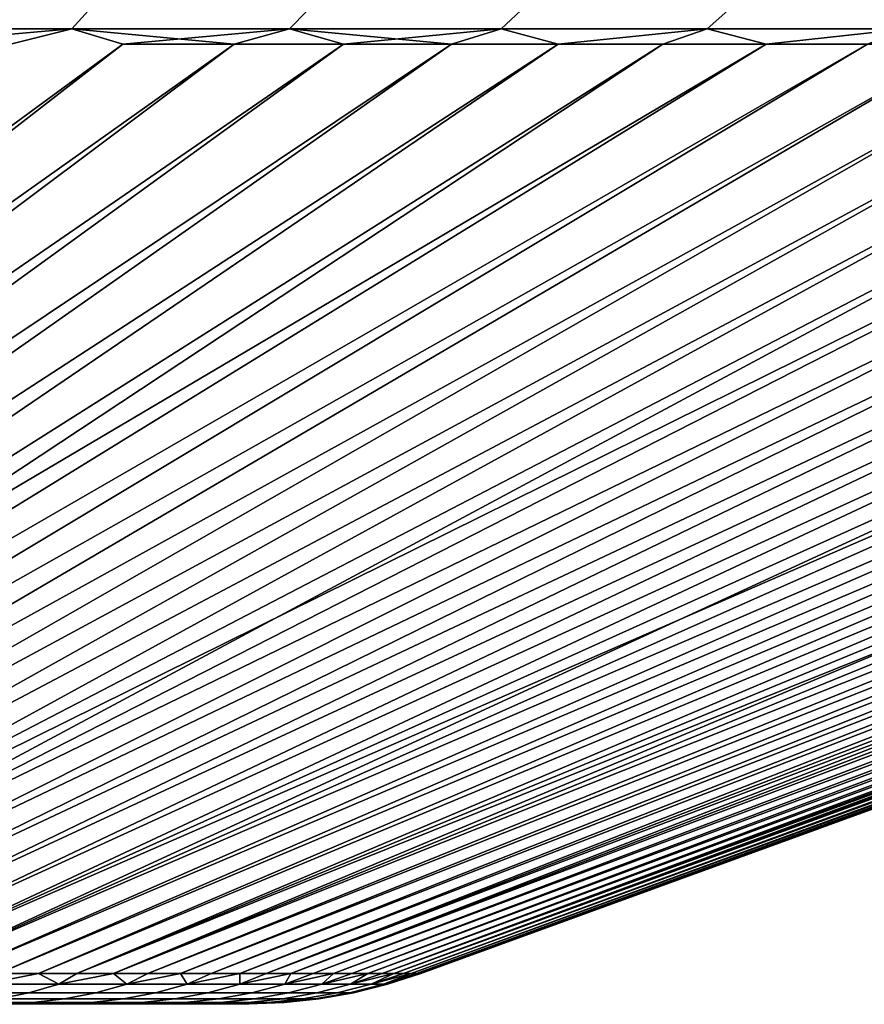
# Model space of a CAD drawing. Header units: metres. Extents: x -109 to 109, y -100 to 58.
# Tile 545 of 642: x 13.67 to 18.37, y 46.2 to 51.68. Entities that reach past the tile are written whole.
import ezdxf

# ---------------------------------------------------------------- set-up
doc = ezdxf.new("R2010")
doc.units = ezdxf.units.M
doc.layers.add('solid_21_062_100_XXX', color=7, linetype='CONTINUOUS')

msp = doc.modelspace()

# ---------------------------------------------------------------- linework, layer by layer
at = {"layer": 'solid_21_062_100_XXX'}
for points in [[(14.049205, 51.734898, 232.11116), (12.800574, 51.734898, 232.722504), (12.716216, 51.632687, 232.539795), (13.956618, 51.632687, 231.93248)], [(12.800574, 51.734898, 177.272354), (14.049205, 51.734898, 177.883698), (13.956618, 51.632687, 178.062378), (12.716216, 51.632687, 177.455063)], [(15.268716, 51.734898, 231.443619), (14.049205, 51.734898, 232.11116), (13.956618, 51.632687, 231.93248), (15.168093, 51.632687, 231.269333)], [(14.049205, 51.734898, 177.883698), (15.268716, 51.734898, 178.551239), (15.168093, 51.632687, 178.725525), (13.956618, 51.632687, 178.062378)], [(16.456581, 51.734898, 230.721268), (15.268716, 51.734898, 231.443619), (15.168093, 51.632687, 231.269333), (16.348129, 51.632687, 230.551743)], [(15.268716, 51.734898, 178.551239), (16.456581, 51.734898, 179.27359), (16.348129, 51.632687, 179.443115), (15.168093, 51.632687, 178.725525)], [(17.610336, 51.734898, 229.945587), (16.456581, 51.734898, 230.721268), (16.348129, 51.632687, 230.551743), (17.494282, 51.632687, 229.781174)], [(16.456581, 51.734898, 179.27359), (17.610336, 51.734898, 180.049271), (17.494282, 51.632687, 180.213684), (16.348129, 51.632687, 179.443115)], [(18.727591, 51.734898, 229.11821), (17.610336, 51.734898, 229.945587), (17.494282, 51.632687, 229.781174), (18.604174, 51.632687, 228.959259)], [(17.610336, 51.734898, 180.049271), (18.727591, 51.734898, 180.876648), (18.604174, 51.632687, 181.035614), (17.494282, 51.632687, 180.213684)], [(13.956618, 51.632687, 178.062378), (14.240944, 51.547096, 178.44812), (7.179587, 46.368862, 190.81015), (13.614649, 51.547096, 178.121567)], [(13.956618, 51.632687, 231.93248), (13.614651, 51.547096, 231.873291), (7.567792, 46.368862, 218.981491), (14.240945, 51.547096, 231.546738)], [(13.956618, 51.632687, 231.93248), (12.716216, 51.632687, 232.539795), (13.614651, 51.547096, 231.873291)], [(12.716216, 51.632687, 177.455063), (13.956618, 51.632687, 178.062378), (12.980871, 51.547096, 177.809799)], [(13.956618, 51.632687, 178.062378), (13.614649, 51.547096, 178.121567), (12.980871, 51.547096, 177.809799)], [(13.956618, 51.632687, 231.93248), (14.240945, 51.547096, 231.546738), (14.859411, 51.547096, 231.205612)], [(15.168093, 51.632687, 231.269333), (13.956618, 51.632687, 231.93248), (14.859411, 51.547096, 231.205612)], [(13.956618, 51.632687, 178.062378), (15.168093, 51.632687, 178.725525), (14.240944, 51.547096, 178.44812)], [(15.168093, 51.632687, 178.725525), (14.85941, 51.547096, 178.789261), (14.240944, 51.547096, 178.44812)], [(15.168093, 51.632687, 178.725525), (15.469711, 51.547096, 179.144806), (14.85941, 51.547096, 178.789261)], [(15.168093, 51.632687, 231.269333), (14.859411, 51.547096, 231.205612), (15.46971, 51.547096, 230.850067)], [(28.808445, 51.632687, 195.491776), (28.739071, 51.547096, 195.956619), (15.038951, 46.368862, 199.834549), (28.519234, 51.547096, 195.285385)], [(15.168093, 51.632687, 231.269333), (15.46971, 51.547096, 230.850067), (16.071508, 51.547096, 230.480316)], [(16.348129, 51.632687, 230.551743), (15.168093, 51.632687, 231.269333), (16.071508, 51.547096, 230.480316)], [(15.168093, 51.632687, 178.725525), (16.348129, 51.632687, 179.443115), (15.469711, 51.547096, 179.144806)], [(28.808445, 51.632687, 214.503098), (28.519234, 51.547096, 214.709473), (15.175506, 46.368862, 209.743942), (28.739071, 51.547096, 214.038254)], [(16.348129, 51.632687, 179.443115), (16.07151, 51.547096, 179.514557), (15.469711, 51.547096, 179.144806)], [(16.348129, 51.632687, 230.551743), (16.071508, 51.547096, 230.480316), (16.664474, 51.547096, 230.096558)], [(16.348129, 51.632687, 179.443115), (16.664478, 51.547096, 179.898315), (16.07151, 51.547096, 179.514557)], [(17.494282, 51.632687, 229.781174), (16.348129, 51.632687, 230.551743), (16.664474, 51.547096, 230.096558), (17.248283, 51.547096, 229.69899)], [(16.348129, 51.632687, 179.443115), (17.494282, 51.632687, 180.213684), (16.664478, 51.547096, 179.898315)], [(17.494282, 51.632687, 180.213684), (17.248289, 51.547096, 180.295868), (16.664478, 51.547096, 179.898315)], [(17.494282, 51.632687, 229.781174), (17.248283, 51.547096, 229.69899), (17.822615, 51.547096, 229.287857)], [(17.494282, 51.632687, 180.213684), (17.822622, 51.547096, 180.707001), (17.248289, 51.547096, 180.295868)], [(18.604174, 51.632687, 228.959259), (17.494282, 51.632687, 229.781174), (17.822615, 51.547096, 229.287857), (18.387154, 51.547096, 228.863373)], [(17.494282, 51.632687, 180.213684), (18.604174, 51.632687, 181.035614), (17.822622, 51.547096, 180.707001)], [(18.604174, 51.632687, 181.035614), (18.387159, 51.547096, 181.1315), (17.822622, 51.547096, 180.707001)], [(14.85941, 51.547096, 178.789261), (7.567782, 46.368862, 191.013367), (7.179587, 46.368862, 190.81015), (14.240944, 51.547096, 178.44812)], [(15.469711, 51.547096, 179.144806), (7.950231, 46.368862, 191.227203), (7.567782, 46.368862, 191.013367), (14.85941, 51.547096, 178.789261)], [(14.240945, 51.547096, 231.546738), (7.567792, 46.368862, 218.981491), (7.950241, 46.368862, 218.767654), (14.859411, 51.547096, 231.205612)], [(16.07151, 51.547096, 179.514557), (8.326642, 46.368862, 191.451492), (7.950231, 46.368862, 191.227203), (15.469711, 51.547096, 179.144806)], [(14.859411, 51.547096, 231.205612), (7.950241, 46.368862, 218.767654), (8.326652, 46.368862, 218.543365), (15.46971, 51.547096, 230.850067)], [(16.664478, 51.547096, 179.898315), (8.69673, 46.368862, 191.686066), (8.326642, 46.368862, 191.451492), (16.07151, 51.547096, 179.514557)], [(15.46971, 51.547096, 230.850067), (8.326652, 46.368862, 218.543365), (8.696739, 46.368862, 218.308792), (16.071508, 51.547096, 230.480316)], [(17.248289, 51.547096, 180.295868), (9.060213, 46.368862, 191.930756), (8.69673, 46.368862, 191.686066), (16.664478, 51.547096, 179.898315)], [(16.071508, 51.547096, 230.480316), (8.696739, 46.368862, 218.308792), (9.060223, 46.368862, 218.064102), (16.664474, 51.547096, 230.096558)], [(18.387159, 51.547096, 181.1315), (9.416817, 46.368862, 192.185364), (9.060213, 46.368862, 191.930756), (17.822622, 51.547096, 180.707001)], [(17.248289, 51.547096, 180.295868), (17.822622, 51.547096, 180.707001), (9.060213, 46.368862, 191.930756)], [(16.664474, 51.547096, 230.096558), (9.060223, 46.368862, 218.064102), (9.416826, 46.368862, 217.809494), (17.248283, 51.547096, 229.69899)], [(18.941591, 51.547096, 181.569107), (9.766269, 46.368862, 192.449707), (9.416817, 46.368862, 192.185364), (18.387159, 51.547096, 181.1315)], [(17.822615, 51.547096, 229.287857), (9.416826, 46.368862, 217.809494), (9.766278, 46.368862, 217.545151), (18.387154, 51.547096, 228.863373)], [(17.822615, 51.547096, 229.287857), (17.248283, 51.547096, 229.69899), (9.416826, 46.368862, 217.809494)], [(19.485613, 51.547096, 182.019577), (10.108305, 46.368862, 192.723572), (9.766269, 46.368862, 192.449707), (18.941591, 51.547096, 181.569107)], [(18.387154, 51.547096, 228.863373), (9.766278, 46.368862, 217.545151), (10.108314, 46.368862, 217.271286), (18.941589, 51.547096, 228.425766)], [(20.018923, 51.547096, 182.482697), (10.442664, 46.368862, 193.00676), (10.108305, 46.368862, 192.723572), (19.485613, 51.547096, 182.019577)], [(18.941589, 51.547096, 228.425766), (10.108314, 46.368862, 217.271286), (10.442673, 46.368862, 216.988098), (19.485613, 51.547096, 227.975281)], [(20.541229, 51.547096, 182.958176), (10.769094, 46.368862, 193.299057), (10.442664, 46.368862, 193.00676), (20.018923, 51.547096, 182.482697)], [(19.485613, 51.547096, 227.975281), (10.442673, 46.368862, 216.988098), (10.769102, 46.368862, 216.695801), (20.018925, 51.547096, 227.512161)], [(21.052242, 51.547096, 183.445786), (11.087345, 46.368862, 193.600235), (10.769094, 46.368862, 193.299057), (20.541229, 51.547096, 182.958176)], [(20.018925, 51.547096, 227.512161), (10.769102, 46.368862, 216.695801), (11.087353, 46.368862, 216.394623), (20.541233, 51.547096, 227.036682)], [(22.03928, 51.547096, 184.456238), (11.397177, 46.368862, 193.910065), (11.087345, 46.368862, 193.600235), (21.551683, 51.547096, 183.945221)], [(21.052242, 51.547096, 183.445786), (21.551683, 51.547096, 183.945221), (11.087345, 46.368862, 193.600235)], [(20.541233, 51.547096, 227.036682), (11.087353, 46.368862, 216.394623), (11.397184, 46.368862, 216.084793), (21.052248, 51.547096, 226.549072)], [(22.514761, 51.547096, 184.978531), (11.698354, 46.368862, 194.228317), (11.397177, 46.368862, 193.910065), (22.03928, 51.547096, 184.456238)], [(21.551689, 51.547096, 226.049637), (11.397184, 46.368862, 216.084793), (11.698361, 46.368862, 215.766541), (22.039284, 51.547096, 225.53862)], [(21.551689, 51.547096, 226.049637), (21.052248, 51.547096, 226.549072), (11.397184, 46.368862, 216.084793)], [(22.977865, 51.547096, 185.511841), (11.990647, 46.368862, 194.554733), (11.698354, 46.368862, 194.228317), (22.514761, 51.547096, 184.978531)], [(22.039284, 51.547096, 225.53862), (11.698361, 46.368862, 215.766541), (11.990655, 46.368862, 215.440109), (22.514763, 51.547096, 225.016327)], [(23.428343, 51.547096, 186.055847), (12.273835, 46.368862, 194.889099), (11.990647, 46.368862, 194.554733), (22.977865, 51.547096, 185.511841)], [(22.514763, 51.547096, 225.016327), (11.990655, 46.368862, 215.440109), (12.273843, 46.368862, 215.105759), (22.977867, 51.547096, 224.483017)], [(23.865942, 51.547096, 186.610275), (12.547702, 46.368862, 195.231125), (12.273835, 46.368862, 194.889099), (23.428343, 51.547096, 186.055847)], [(22.977867, 51.547096, 224.483017), (12.273843, 46.368862, 215.105759), (12.547709, 46.368862, 214.763718), (23.428345, 51.547096, 223.939011)], [(24.290424, 51.547096, 187.174805), (12.812041, 46.368862, 195.580582), (12.547702, 46.368862, 195.231125), (23.865942, 51.547096, 186.610275)], [(23.428345, 51.547096, 223.939011), (12.547709, 46.368862, 214.763718), (12.812048, 46.368862, 214.414276), (23.865944, 51.547096, 223.384583)], [(25.099113, 51.547096, 188.332947), (13.06665, 46.368862, 195.93718), (12.812041, 46.368862, 195.580582), (24.701557, 51.547096, 187.74913)], [(24.290424, 51.547096, 187.174805), (24.701557, 51.547096, 187.74913), (12.812041, 46.368862, 195.580582)], [(23.865944, 51.547096, 223.384583), (12.812048, 46.368862, 214.414276), (13.066658, 46.368862, 214.057663), (24.290426, 51.547096, 222.820053)], [(25.482876, 51.547096, 188.925919), (13.311338, 46.368862, 196.300674), (13.06665, 46.368862, 195.93718), (25.099113, 51.547096, 188.332947)], [(24.701559, 51.547096, 222.245728), (13.066658, 46.368862, 214.057663), (13.311345, 46.368862, 213.694183), (25.099115, 51.547096, 221.661911)], [(24.701559, 51.547096, 222.245728), (24.290426, 51.547096, 222.820053), (13.066658, 46.368862, 214.057663)], [(25.852631, 51.547096, 189.52771), (13.545918, 46.368862, 196.670761), (13.311338, 46.368862, 196.300674), (25.482876, 51.547096, 188.925919)], [(25.099115, 51.547096, 221.661911), (13.311345, 46.368862, 213.694183), (13.545923, 46.368862, 213.324097), (25.482876, 51.547096, 221.068939)], [(26.208178, 51.547096, 190.138016), (13.77021, 46.368862, 197.047165), (13.545918, 46.368862, 196.670761), (25.852631, 51.547096, 189.52771)], [(25.482876, 51.547096, 221.068939), (13.545923, 46.368862, 213.324097), (13.770216, 46.368862, 212.947693), (25.852633, 51.547096, 220.467148)], [(26.549318, 51.547096, 190.7565), (13.984047, 46.368862, 197.429611), (13.77021, 46.368862, 197.047165), (26.208178, 51.547096, 190.138016)], [(25.852633, 51.547096, 220.467148), (13.770216, 46.368862, 212.947693), (13.984052, 46.368862, 212.565231), (26.208178, 51.547096, 219.856842)], [(27.187641, 51.547096, 192.016571), (14.187264, 46.368862, 197.81781), (13.984047, 46.368862, 197.429611), (26.875866, 51.547096, 191.382797)], [(26.549318, 51.547096, 190.7565), (26.875866, 51.547096, 191.382797), (13.984047, 46.368862, 197.429611)], [(26.208178, 51.547096, 219.856842), (13.984052, 46.368862, 212.565231), (14.187268, 46.368862, 212.177048), (26.549318, 51.547096, 219.238373)], [(27.484474, 51.547096, 192.657486), (14.379708, 46.368862, 198.211456), (14.187264, 46.368862, 197.81781), (27.187641, 51.547096, 192.016571)], [(26.875866, 51.547096, 218.612076), (14.187268, 46.368862, 212.177048), (14.379712, 46.368862, 211.783401), (27.187643, 51.547096, 217.978287)], [(26.875866, 51.547096, 218.612076), (26.549318, 51.547096, 219.238373), (14.187268, 46.368862, 212.177048)], [(27.766199, 51.547096, 193.305176), (14.561233, 46.368862, 198.61026), (14.379708, 46.368862, 198.211456), (27.484474, 51.547096, 192.657486)], [(27.187643, 51.547096, 217.978287), (14.379712, 46.368862, 211.783401), (14.561236, 46.368862, 211.384598), (27.484474, 51.547096, 217.337372)], [(28.032663, 51.547096, 193.959305), (14.7317, 46.368862, 199.013916), (14.561233, 46.368862, 198.61026), (27.766199, 51.547096, 193.305176)], [(27.484474, 51.547096, 217.337372), (14.561236, 46.368862, 211.384598), (14.731703, 46.368862, 210.980942), (27.766201, 51.547096, 216.689682)], [(28.283722, 51.547096, 194.619492), (14.89098, 46.368862, 199.422119), (14.7317, 46.368862, 199.013916), (28.032663, 51.547096, 193.959305)], [(27.766201, 51.547096, 216.689682), (14.731703, 46.368862, 210.980942), (14.890983, 46.368862, 210.572739), (28.032665, 51.547096, 216.035553)], [(28.519234, 51.547096, 195.285385), (15.038951, 46.368862, 199.834549), (14.89098, 46.368862, 199.422119), (28.283722, 51.547096, 194.619492)], [(28.032665, 51.547096, 216.035553), (14.890983, 46.368862, 210.572739), (15.038955, 46.368862, 210.160309), (28.283722, 51.547096, 215.375366)], [(28.943113, 51.547096, 196.632812), (15.175503, 46.368862, 200.2509), (15.038951, 46.368862, 199.834549), (28.739071, 51.547096, 195.956619)], [(28.283722, 51.547096, 215.375366), (15.038955, 46.368862, 210.160309), (15.175506, 46.368862, 209.743942), (28.519234, 51.547096, 214.709473)], [(29.131247, 51.547096, 197.313614), (15.300529, 46.368862, 200.670853), (15.175503, 46.368862, 200.2509), (28.943113, 51.547096, 196.632812)], [(28.739071, 51.547096, 214.038254), (15.175506, 46.368862, 209.743942), (15.300533, 46.368862, 209.32399), (28.943113, 51.547096, 213.362045)], [(29.30337, 51.547096, 197.998642), (15.413937, 46.368862, 201.094101), (15.300529, 46.368862, 200.670853), (29.131247, 51.547096, 197.313614)], [(28.943113, 51.547096, 213.362045), (15.300533, 46.368862, 209.32399), (15.41394, 46.368862, 208.900742), (29.131247, 51.547096, 212.681244)], [(29.459387, 51.547096, 198.6875), (15.515639, 46.368862, 201.520309), (15.413937, 46.368862, 201.094101), (29.30337, 51.547096, 197.998642)], [(29.131247, 51.547096, 212.681244), (15.41394, 46.368862, 208.900742), (15.515643, 46.368862, 208.474533), (29.30337, 51.547096, 211.996216)], [(29.599211, 51.547096, 199.379852), (15.605558, 46.368862, 201.949158), (15.515639, 46.368862, 201.520309), (29.459387, 51.547096, 198.6875)], [(29.30337, 51.547096, 211.996216), (15.515643, 46.368862, 208.474533), (15.605562, 46.368862, 208.045685), (29.459387, 51.547096, 211.307358)], [(29.722767, 51.547096, 200.075272), (15.683627, 46.368862, 202.380325), (15.605558, 46.368862, 201.949158), (29.599211, 51.547096, 199.379852)], [(29.459387, 51.547096, 211.307358), (15.605562, 46.368862, 208.045685), (15.68363, 46.368862, 207.614517), (29.599211, 51.547096, 210.615021)], [(29.920813, 51.547096, 201.473862), (15.749785, 46.368862, 202.813477), (15.683627, 46.368862, 202.380325), (29.829987, 51.547096, 200.773407)], [(29.722767, 51.547096, 200.075272), (29.829987, 51.547096, 200.773407), (15.683627, 46.368862, 202.380325)], [(29.599211, 51.547096, 210.615021), (15.68363, 46.368862, 207.614517), (15.749787, 46.368862, 207.181381), (29.722767, 51.547096, 209.919586)], [(29.995192, 51.547096, 202.176239), (15.803983, 46.368862, 203.248276), (15.749785, 46.368862, 202.813477), (29.920813, 51.547096, 201.473862)], [(29.829987, 51.547096, 209.221466), (15.749787, 46.368862, 207.181381), (15.803985, 46.368862, 206.746567), (29.920813, 51.547096, 208.521011)], [(29.829987, 51.547096, 209.221466), (29.722767, 51.547096, 209.919586), (15.749787, 46.368862, 207.181381)], [(30.053083, 51.547096, 202.880188), (15.846179, 46.368862, 203.684402), (15.803983, 46.368862, 203.248276), (29.995192, 51.547096, 202.176239)], [(29.920813, 51.547096, 208.521011), (15.803985, 46.368862, 206.746567), (15.84618, 46.368862, 206.31044), (29.995192, 51.547096, 207.818619)], [(30.094458, 51.547096, 203.585281), (15.876341, 46.368862, 204.121536), (15.846179, 46.368862, 203.684402), (30.053083, 51.547096, 202.880188)], [(29.995192, 51.547096, 207.818619), (15.84618, 46.368862, 206.31044), (15.876342, 46.368862, 205.873322), (30.053083, 51.547096, 207.11467)], [(30.119291, 51.547096, 204.291168), (15.894447, 46.368862, 204.559311), (15.876341, 46.368862, 204.121536), (30.094458, 51.547096, 203.585281)], [(30.053083, 51.547096, 207.11467), (15.876342, 46.368862, 205.873322), (15.894448, 46.368862, 205.435547), (30.094458, 51.547096, 206.409576)], [(15.894447, 46.368862, 204.559311), (30.127571, 51.547096, 204.997437), (30.119293, 51.547096, 205.70369), (15.900485, 46.368862, 204.997437)], [(30.119291, 51.547096, 204.291168), (30.127571, 51.547096, 204.997437), (15.894447, 46.368862, 204.559311)], [(30.094458, 51.547096, 206.409576), (15.894448, 46.368862, 205.435547), (15.900485, 46.368862, 204.997437), (30.119293, 51.547096, 205.70369)], [(13.465662, 46.308628, 213.099457), (13.770216, 46.368862, 212.947693), (13.545923, 46.368862, 213.324097)], [(13.884548, 46.308628, 212.358551), (13.770216, 46.368862, 212.947693), (13.465662, 46.308628, 213.099457)], [(13.465662, 46.308628, 196.895416), (13.545918, 46.368862, 196.670761), (13.77021, 46.368862, 197.047165)], [(13.884548, 46.308628, 197.636307), (13.465662, 46.308628, 196.895416), (13.77021, 46.368862, 197.047165), (13.984047, 46.368862, 197.429611)], [(13.884548, 46.308628, 212.358551), (13.984052, 46.368862, 212.565231), (13.770216, 46.368862, 212.947693)], [(13.884548, 46.308628, 212.358551), (14.187268, 46.368862, 212.177048), (13.984052, 46.368862, 212.565231)], [(14.262708, 46.308628, 211.596069), (14.187268, 46.368862, 212.177048), (13.884548, 46.308628, 212.358551)], [(13.884548, 46.308628, 197.636307), (13.984047, 46.368862, 197.429611), (14.187264, 46.368862, 197.81781)], [(14.262708, 46.308628, 198.398804), (13.884548, 46.308628, 197.636307), (14.187264, 46.368862, 197.81781), (14.379708, 46.368862, 198.211456)], [(14.262708, 46.308628, 211.596069), (14.379712, 46.368862, 211.783401), (14.187268, 46.368862, 212.177048)], [(14.262708, 46.308628, 211.596069), (14.561236, 46.368862, 211.384598), (14.379712, 46.368862, 211.783401)], [(14.599033, 46.308628, 210.814224), (14.561236, 46.368862, 211.384598), (14.262708, 46.308628, 211.596069)], [(14.262708, 46.308628, 198.398804), (14.379708, 46.368862, 198.211456), (14.561233, 46.368862, 198.61026)], [(14.599033, 46.308628, 199.180649), (14.262708, 46.308628, 198.398804), (14.561233, 46.368862, 198.61026), (14.7317, 46.368862, 199.013916)], [(14.599033, 46.308628, 210.814224), (14.731703, 46.368862, 210.980942), (14.561236, 46.368862, 211.384598)], [(14.599033, 46.308628, 210.814224), (14.890983, 46.368862, 210.572739), (14.731703, 46.368862, 210.980942)], [(14.892537, 46.308628, 210.015305), (14.890983, 46.368862, 210.572739), (14.599033, 46.308628, 210.814224)], [(14.599033, 46.308628, 199.180649), (14.7317, 46.368862, 199.013916), (14.89098, 46.368862, 199.422119)], [(14.892537, 46.308628, 199.979553), (14.599033, 46.308628, 199.180649), (14.89098, 46.368862, 199.422119), (15.038951, 46.368862, 199.834549)], [(14.892537, 46.308628, 210.015305), (15.038955, 46.368862, 210.160309), (14.890983, 46.368862, 210.572739)], [(14.892537, 46.308628, 210.015305), (15.175506, 46.368862, 209.743942), (15.038955, 46.368862, 210.160309)], [(15.142359, 46.308628, 209.201691), (15.175506, 46.368862, 209.743942), (14.892537, 46.308628, 210.015305)], [(14.892537, 46.308628, 199.979553), (15.038951, 46.368862, 199.834549), (15.175503, 46.368862, 200.2509)], [(15.142359, 46.308628, 200.793182), (14.892537, 46.308628, 199.979553), (15.175503, 46.368862, 200.2509), (15.300529, 46.368862, 200.670853)], [(15.142359, 46.308628, 209.201691), (15.41394, 46.368862, 208.900742), (15.300533, 46.368862, 209.32399)], [(15.347765, 46.308628, 208.375732), (15.41394, 46.368862, 208.900742), (15.142359, 46.308628, 209.201691)], [(15.142359, 46.308628, 209.201691), (15.300533, 46.368862, 209.32399), (15.175506, 46.368862, 209.743942)], [(15.142359, 46.308628, 200.793182), (15.300529, 46.368862, 200.670853), (15.413937, 46.368862, 201.094101)], [(15.347765, 46.308628, 201.619125), (15.142359, 46.308628, 200.793182), (15.413937, 46.368862, 201.094101), (15.515639, 46.368862, 201.520309)], [(15.347765, 46.308628, 208.375732), (15.605562, 46.368862, 208.045685), (15.515643, 46.368862, 208.474533)], [(15.508153, 46.308628, 207.539856), (15.605562, 46.368862, 208.045685), (15.347765, 46.308628, 208.375732)], [(15.347765, 46.308628, 208.375732), (15.515643, 46.368862, 208.474533), (15.41394, 46.368862, 208.900742)], [(15.347765, 46.308628, 201.619125), (15.515639, 46.368862, 201.520309), (15.605558, 46.368862, 201.949158)], [(15.508153, 46.308628, 202.455002), (15.347765, 46.308628, 201.619125), (15.605558, 46.368862, 201.949158), (15.683627, 46.368862, 202.380325)], [(15.508153, 46.308628, 207.539856), (15.749787, 46.368862, 207.181381), (15.68363, 46.368862, 207.614517)], [(15.623054, 46.308628, 206.696533), (15.749787, 46.368862, 207.181381), (15.508153, 46.308628, 207.539856)], [(15.508153, 46.308628, 207.539856), (15.68363, 46.368862, 207.614517), (15.605562, 46.368862, 208.045685)], [(15.508153, 46.308628, 202.455002), (15.683627, 46.368862, 202.380325), (15.749785, 46.368862, 202.813477)], [(15.623054, 46.308628, 203.298325), (15.508153, 46.308628, 202.455002), (15.749785, 46.368862, 202.813477), (15.803983, 46.368862, 203.248276)], [(15.623054, 46.308628, 206.696533), (15.84618, 46.368862, 206.31044), (15.803985, 46.368862, 206.746567)], [(15.692129, 46.308628, 205.848236), (15.84618, 46.368862, 206.31044), (15.623054, 46.308628, 206.696533)], [(15.623054, 46.308628, 206.696533), (15.803985, 46.368862, 206.746567), (15.749787, 46.368862, 207.181381)], [(15.623054, 46.308628, 203.298325), (15.803983, 46.368862, 203.248276), (15.846179, 46.368862, 203.684402)], [(15.692129, 46.308628, 204.146622), (15.623054, 46.308628, 203.298325), (15.846179, 46.368862, 203.684402), (15.876341, 46.368862, 204.121536)], [(15.715177, 46.308628, 204.997437), (15.692129, 46.308628, 204.146622), (15.894447, 46.368862, 204.559311), (15.900485, 46.368862, 204.997437)], [(15.692129, 46.308628, 205.848236), (15.894448, 46.368862, 205.435547), (15.876342, 46.368862, 205.873322)], [(15.715177, 46.308628, 204.997437), (15.894448, 46.368862, 205.435547), (15.692129, 46.308628, 205.848236)], [(15.692129, 46.308628, 205.848236), (15.876342, 46.368862, 205.873322), (15.84618, 46.368862, 206.31044)], [(15.692129, 46.308628, 204.146622), (15.876341, 46.368862, 204.121536), (15.894447, 46.368862, 204.559311)], [(15.715177, 46.308628, 204.997437), (15.900485, 46.368862, 204.997437), (15.894448, 46.368862, 205.435547)], [(13.716846, 46.261269, 212.269638), (13.30302, 46.261269, 213.001587), (13.137939, 46.227276, 212.902267), (13.546631, 46.227276, 212.179398)], [(13.30302, 46.261269, 196.993271), (13.716846, 46.261269, 197.72522), (13.546631, 46.227276, 197.81546), (13.137939, 46.227276, 197.09259)], [(13.884548, 46.308628, 212.358551), (13.465662, 46.308628, 213.099457), (13.30302, 46.261269, 213.001587), (13.716846, 46.261269, 212.269638)], [(13.465662, 46.308628, 196.895416), (13.884548, 46.308628, 197.636307), (13.716846, 46.261269, 197.72522), (13.30302, 46.261269, 196.993271)], [(14.090438, 46.261269, 211.516357), (13.716846, 46.261269, 212.269638), (13.546631, 46.227276, 212.179398), (13.915587, 46.227276, 211.435471)], [(13.716846, 46.261269, 197.72522), (14.090438, 46.261269, 198.4785), (13.915587, 46.227276, 198.559387), (13.546631, 46.227276, 197.81546)], [(14.262708, 46.308628, 211.596069), (13.884548, 46.308628, 212.358551), (13.716846, 46.261269, 212.269638), (14.090438, 46.261269, 211.516357)], [(13.884548, 46.308628, 197.636307), (14.262708, 46.308628, 198.398804), (14.090438, 46.261269, 198.4785), (13.716846, 46.261269, 197.72522)], [(14.422701, 46.261269, 210.743958), (14.090438, 46.261269, 211.516357), (13.915587, 46.227276, 211.435471), (14.243728, 46.227276, 210.672653)], [(14.090438, 46.261269, 198.4785), (14.422701, 46.261269, 199.2509), (14.243728, 46.227276, 199.322205), (13.915587, 46.227276, 198.559387)], [(14.599033, 46.308628, 210.814224), (14.262708, 46.308628, 211.596069), (14.090438, 46.261269, 211.516357), (14.422701, 46.261269, 210.743958)], [(14.262708, 46.308628, 198.398804), (14.599033, 46.308628, 199.180649), (14.422701, 46.261269, 199.2509), (14.090438, 46.261269, 198.4785)], [(14.71266, 46.261269, 209.954697), (14.422701, 46.261269, 210.743958), (14.243728, 46.227276, 210.672653), (14.530088, 46.227276, 209.893188)], [(14.422701, 46.261269, 199.2509), (14.71266, 46.261269, 200.040161), (14.530088, 46.227276, 200.101669), (14.243728, 46.227276, 199.322205)], [(14.892537, 46.308628, 210.015305), (14.599033, 46.308628, 210.814224), (14.422701, 46.261269, 210.743958), (14.71266, 46.261269, 209.954697)], [(14.599033, 46.308628, 199.180649), (14.892537, 46.308628, 199.979553), (14.71266, 46.261269, 200.040161), (14.422701, 46.261269, 199.2509)], [(14.959464, 46.261269, 209.150909), (14.71266, 46.261269, 209.954697), (14.530088, 46.227276, 209.893188), (14.773829, 46.227276, 209.099365)], [(14.71266, 46.261269, 200.040161), (14.959464, 46.261269, 200.843964), (14.773829, 46.227276, 200.895493), (14.530088, 46.227276, 200.101669)], [(15.142359, 46.308628, 209.201691), (14.892537, 46.308628, 210.015305), (14.71266, 46.261269, 209.954697), (14.959464, 46.261269, 209.150909)], [(14.892537, 46.308628, 199.979553), (15.142359, 46.308628, 200.793182), (14.959464, 46.261269, 200.843964), (14.71266, 46.261269, 200.040161)], [(15.162389, 46.261269, 208.33493), (14.959464, 46.261269, 209.150909), (14.773829, 46.227276, 209.099365), (14.974236, 46.227276, 208.293503)], [(14.959464, 46.261269, 200.843964), (15.162389, 46.261269, 201.659943), (14.974236, 46.227276, 201.701355), (14.773829, 46.227276, 200.895493)], [(15.347765, 46.308628, 208.375732), (15.142359, 46.308628, 209.201691), (14.959464, 46.261269, 209.150909), (15.162389, 46.261269, 208.33493)], [(15.142359, 46.308628, 200.793182), (15.347765, 46.308628, 201.619125), (15.162389, 46.261269, 201.659943), (14.959464, 46.261269, 200.843964)], [(15.320841, 46.261269, 207.509155), (15.162389, 46.261269, 208.33493), (14.974236, 46.227276, 208.293503), (15.130721, 46.227276, 207.477982)], [(15.162389, 46.261269, 201.659943), (15.320841, 46.261269, 202.485703), (15.130721, 46.227276, 202.516876), (14.974236, 46.227276, 201.701355)], [(15.434353, 46.261269, 206.676025), (15.320841, 46.261269, 207.509155), (15.130721, 46.227276, 207.477982), (15.242826, 46.227276, 206.655182)], [(15.320841, 46.261269, 202.485703), (15.434353, 46.261269, 203.318848), (15.242826, 46.227276, 203.339676), (15.130721, 46.227276, 202.516876)], [(15.508153, 46.308628, 207.539856), (15.347765, 46.308628, 208.375732), (15.162389, 46.261269, 208.33493), (15.320841, 46.261269, 207.509155)], [(15.347765, 46.308628, 201.619125), (15.508153, 46.308628, 202.455002), (15.320841, 46.261269, 202.485703), (15.162389, 46.261269, 201.659943)], [(15.502594, 46.261269, 205.837952), (15.434353, 46.261269, 206.676025), (15.242826, 46.227276, 206.655182), (15.31022, 46.227276, 205.82753)], [(15.434353, 46.261269, 203.318848), (15.502594, 46.261269, 204.156906), (15.31022, 46.227276, 204.167328), (15.242826, 46.227276, 203.339676)], [(15.525364, 46.261269, 204.997437), (15.502594, 46.261269, 205.837952), (15.31022, 46.227276, 205.82753), (15.332706, 46.227276, 204.997437)], [(15.502594, 46.261269, 204.156906), (15.525364, 46.261269, 204.997437), (15.332706, 46.227276, 204.997437), (15.31022, 46.227276, 204.167328)], [(15.623054, 46.308628, 206.696533), (15.508153, 46.308628, 207.539856), (15.320841, 46.261269, 207.509155), (15.434353, 46.261269, 206.676025)], [(15.508153, 46.308628, 202.455002), (15.623054, 46.308628, 203.298325), (15.434353, 46.261269, 203.318848), (15.320841, 46.261269, 202.485703)], [(15.692129, 46.308628, 205.848236), (15.623054, 46.308628, 206.696533), (15.434353, 46.261269, 206.676025), (15.502594, 46.261269, 205.837952)], [(15.623054, 46.308628, 203.298325), (15.692129, 46.308628, 204.146622), (15.502594, 46.261269, 204.156906), (15.434353, 46.261269, 203.318848)], [(15.715177, 46.308628, 204.997437), (15.692129, 46.308628, 205.848236), (15.502594, 46.261269, 205.837952), (15.525364, 46.261269, 204.997437)], [(15.692129, 46.308628, 204.146622), (15.715177, 46.308628, 204.997437), (15.525364, 46.261269, 204.997437), (15.502594, 46.261269, 204.156906)], [(6.624062, 46.200001, 199.357239), (6.249025, 46.200001, 198.944366), (13.515679, 46.200001, 198.624481), (13.846182, 46.200001, 199.378586)], [(6.971828, 46.200001, 210.20163), (13.84621, 46.200001, 210.616196), (13.515713, 46.200001, 211.370316), (6.62404, 46.200001, 210.63765)], [(6.971847, 46.200001, 199.793259), (6.624062, 46.200001, 199.357239), (13.846182, 46.200001, 199.378586)], [(7.290984, 46.200001, 209.744171), (14.1347, 46.200001, 209.84494), (13.84621, 46.200001, 210.616196), (6.971828, 46.200001, 210.20163)], [(7.291001, 46.200001, 200.250717), (6.971847, 46.200001, 199.793259), (13.846182, 46.200001, 199.378586), (14.134675, 46.200001, 200.149841)], [(7.309605, 46.196945, 209.636246), (7.580176, 46.200001, 209.267197), (14.1347, 46.200001, 209.84494), (7.290984, 46.200001, 209.744171)], [(7.580192, 46.200001, 200.727692), (7.291001, 46.200001, 200.250717), (14.134675, 46.200001, 200.149841), (14.380377, 46.200001, 200.936295)], [(7.83819, 46.200001, 208.77272), (14.3804, 46.200001, 209.058487), (14.1347, 46.200001, 209.84494), (7.580176, 46.200001, 209.267197)], [(7.586455, 46.196945, 200.826736), (7.580192, 46.200001, 200.727692), (14.380377, 46.200001, 200.936295), (7.838205, 46.200001, 201.222183)], [(7.833364, 46.196945, 208.683533), (8.063988, 46.200001, 208.262711), (14.3804, 46.200001, 209.058487), (7.83819, 46.200001, 208.77272)], [(8.064001, 46.200001, 201.732178), (7.838205, 46.200001, 201.222183), (14.380377, 46.200001, 200.936295), (14.58246, 46.200001, 201.735535)], [(8.049359, 46.196945, 201.810471), (8.064001, 46.200001, 201.732178), (14.58246, 46.200001, 201.735535), (8.256669, 46.200001, 202.255646)], [(8.256659, 46.200001, 207.739258), (14.582479, 46.200001, 208.259232), (14.3804, 46.200001, 209.058487), (8.063988, 46.200001, 208.262711)], [(8.415394, 46.200001, 207.204498), (14.740137, 46.200001, 207.450287), (14.582479, 46.200001, 208.259232), (8.256659, 46.200001, 207.739258)], [(8.415401, 46.200001, 202.79039), (8.256669, 46.200001, 202.255646), (14.58246, 46.200001, 201.735535), (14.740124, 46.200001, 202.544495)], [(8.385321, 46.196945, 207.150421), (8.539531, 46.200001, 206.66069), (14.740137, 46.200001, 207.450287), (8.415394, 46.200001, 207.204498)], [(8.539536, 46.200001, 203.334198), (8.415401, 46.200001, 202.79039), (14.740124, 46.200001, 202.544495), (14.852842, 46.200001, 203.360016)], [(8.628569, 46.200001, 206.109985), (14.85285, 46.200001, 206.634781), (14.740137, 46.200001, 207.450287), (8.539531, 46.200001, 206.66069)], [(8.628571, 46.200001, 203.884888), (8.539536, 46.200001, 203.334198), (14.852842, 46.200001, 203.360016)], [(8.682137, 46.200001, 205.554626), (14.920383, 46.200001, 205.816055), (14.85285, 46.200001, 206.634781), (8.628569, 46.200001, 206.109985)], [(8.682137, 46.200001, 204.440247), (8.628571, 46.200001, 203.884888), (14.852842, 46.200001, 203.360016), (14.920382, 46.200001, 204.178772)], [(8.682137, 46.200001, 205.554626), (8.7, 46.200001, 204.997437), (14.942828, 46.200001, 204.997437), (14.920383, 46.200001, 205.816055)], [(8.7, 46.200001, 204.997437), (8.682137, 46.200001, 204.440247), (14.920382, 46.200001, 204.178772), (14.942828, 46.200001, 204.997437)], [(13.73901, 46.206821, 198.641083), (13.515679, 46.200001, 198.624481), (13.144021, 46.200001, 197.889496), (13.374735, 46.206821, 197.906601)], [(13.73901, 46.206821, 211.353775), (13.374735, 46.206821, 212.088272), (13.14406, 46.200001, 212.105301), (13.515713, 46.200001, 211.370316)], [(13.915587, 46.227276, 211.435471), (13.546631, 46.227276, 212.179398), (13.374735, 46.206821, 212.088272), (13.73901, 46.206821, 211.353775)], [(13.546631, 46.227276, 197.81546), (13.915587, 46.227276, 198.559387), (13.73901, 46.206821, 198.641083), (13.374735, 46.206821, 197.906601)], [(14.062985, 46.206821, 199.394226), (13.846182, 46.200001, 199.378586), (13.515679, 46.200001, 198.624481), (13.73901, 46.206821, 198.641083)], [(14.062985, 46.206821, 210.600632), (13.73901, 46.206821, 211.353775), (13.515713, 46.200001, 211.370316), (13.84621, 46.200001, 210.616196)], [(14.243728, 46.227276, 210.672653), (13.915587, 46.227276, 211.435471), (13.73901, 46.206821, 211.353775), (14.062985, 46.206821, 210.600632)], [(13.915587, 46.227276, 198.559387), (14.243728, 46.227276, 199.322205), (14.062985, 46.206821, 199.394226), (13.73901, 46.206821, 198.641083)], [(14.345713, 46.206821, 200.163803), (14.134675, 46.200001, 200.149841), (13.846182, 46.200001, 199.378586), (14.062985, 46.206821, 199.394226)], [(14.345713, 46.206821, 209.83107), (14.062985, 46.206821, 210.600632), (13.84621, 46.200001, 210.616196), (14.1347, 46.200001, 209.84494)], [(14.530088, 46.227276, 209.893188), (14.243728, 46.227276, 210.672653), (14.062985, 46.206821, 210.600632), (14.345713, 46.206821, 209.83107)], [(14.243728, 46.227276, 199.322205), (14.530088, 46.227276, 200.101669), (14.345713, 46.206821, 200.163803), (14.062985, 46.206821, 199.394226)], [(14.586361, 46.206821, 200.94754), (14.380377, 46.200001, 200.936295), (14.134675, 46.200001, 200.149841), (14.345713, 46.206821, 200.163803)], [(14.586361, 46.206821, 209.047318), (14.345713, 46.206821, 209.83107), (14.1347, 46.200001, 209.84494), (14.3804, 46.200001, 209.058487)], [(14.773829, 46.227276, 209.099365), (14.530088, 46.227276, 209.893188), (14.345713, 46.206821, 209.83107), (14.586361, 46.206821, 209.047318)], [(14.530088, 46.227276, 200.101669), (14.773829, 46.227276, 200.895493), (14.586361, 46.206821, 200.94754), (14.345713, 46.206821, 200.163803)], [(14.784225, 46.206821, 201.743179), (14.58246, 46.200001, 201.735535), (14.380377, 46.200001, 200.936295), (14.586361, 46.206821, 200.94754)], [(14.784225, 46.206821, 208.251678), (14.586361, 46.206821, 209.047318), (14.3804, 46.200001, 209.058487), (14.582479, 46.200001, 208.259232)], [(14.938725, 46.206821, 202.548355), (14.740124, 46.200001, 202.544495), (14.58246, 46.200001, 201.735535), (14.784225, 46.206821, 201.743179)], [(14.938725, 46.206821, 207.446518), (14.784225, 46.206821, 208.251678), (14.582479, 46.200001, 208.259232), (14.740137, 46.200001, 207.450287)], [(14.974236, 46.227276, 208.293503), (14.773829, 46.227276, 209.099365), (14.586361, 46.206821, 209.047318), (14.784225, 46.206821, 208.251678)], [(14.773829, 46.227276, 200.895493), (14.974236, 46.227276, 201.701355), (14.784225, 46.206821, 201.743179), (14.586361, 46.206821, 200.94754)], [(15.049406, 46.206821, 203.360703), (14.852842, 46.200001, 203.360016), (14.740124, 46.200001, 202.544495), (14.938725, 46.206821, 202.548355)], [(15.049406, 46.206821, 206.634155), (14.938725, 46.206821, 207.446518), (14.740137, 46.200001, 207.450287), (14.85285, 46.200001, 206.634781)], [(15.130721, 46.227276, 207.477982), (14.974236, 46.227276, 208.293503), (14.784225, 46.206821, 208.251678), (14.938725, 46.206821, 207.446518)], [(14.974236, 46.227276, 201.701355), (15.130721, 46.227276, 202.516876), (14.938725, 46.206821, 202.548355), (14.784225, 46.206821, 201.743179)], [(15.115945, 46.206821, 204.177872), (14.920382, 46.200001, 204.178772), (14.852842, 46.200001, 203.360016), (15.049406, 46.206821, 203.360703)], [(15.115945, 46.206821, 205.816986), (15.049406, 46.206821, 206.634155), (14.85285, 46.200001, 206.634781), (14.920383, 46.200001, 205.816055)], [(15.115945, 46.206821, 204.177872), (15.138146, 46.206821, 204.997437), (14.942828, 46.200001, 204.997437), (14.920382, 46.200001, 204.178772)], [(15.138146, 46.206821, 204.997437), (15.115945, 46.206821, 205.816986), (14.920383, 46.200001, 205.816055), (14.942828, 46.200001, 204.997437)], [(15.242826, 46.227276, 206.655182), (15.130721, 46.227276, 207.477982), (14.938725, 46.206821, 207.446518), (15.049406, 46.206821, 206.634155)], [(15.130721, 46.227276, 202.516876), (15.242826, 46.227276, 203.339676), (15.049406, 46.206821, 203.360703), (14.938725, 46.206821, 202.548355)], [(15.31022, 46.227276, 205.82753), (15.242826, 46.227276, 206.655182), (15.049406, 46.206821, 206.634155), (15.115945, 46.206821, 205.816986)], [(15.242826, 46.227276, 203.339676), (15.31022, 46.227276, 204.167328), (15.115945, 46.206821, 204.177872), (15.049406, 46.206821, 203.360703)], [(15.332706, 46.227276, 204.997437), (15.31022, 46.227276, 205.82753), (15.115945, 46.206821, 205.816986), (15.138146, 46.206821, 204.997437)], [(15.31022, 46.227276, 204.167328), (15.332706, 46.227276, 204.997437), (15.138146, 46.206821, 204.997437), (15.115945, 46.206821, 204.177872)]]:
    msp.add_3dface(points, dxfattribs=at)

doc.saveas('drawing.dxf')
